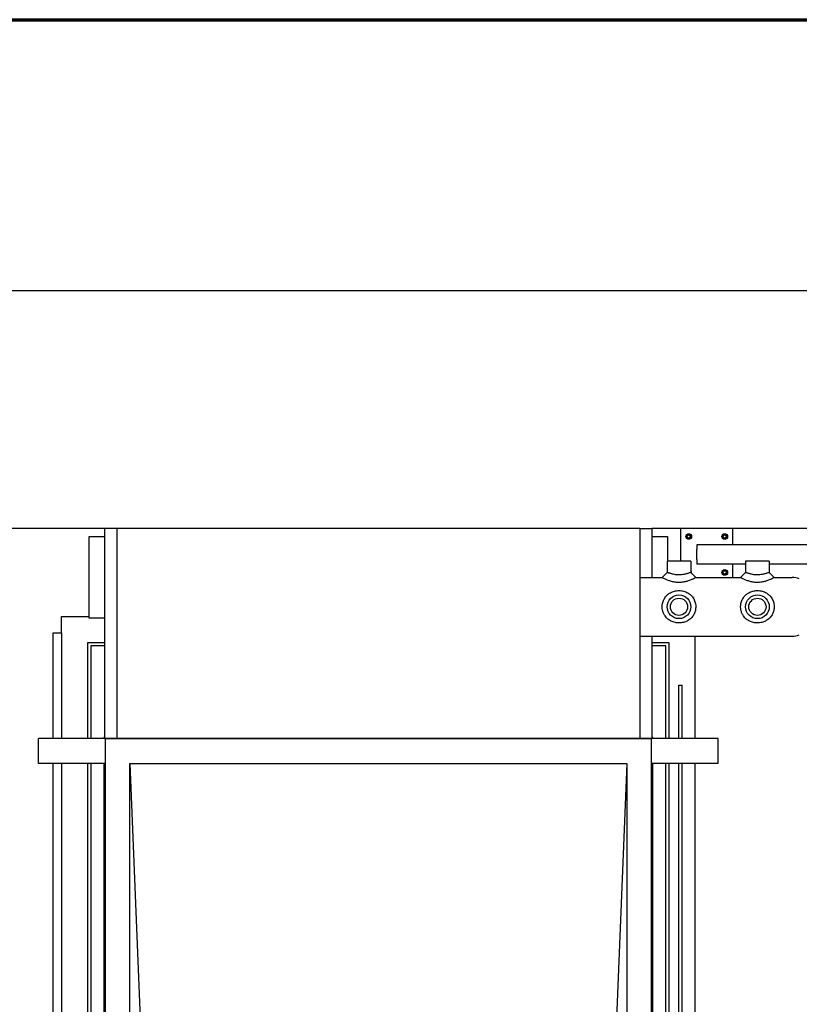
# Model space of a CAD drawing. Header units: inches. Extents: x 18 to 846, y -44 to 561.
# Tile 580 of 637: x 355 to 415, y 486 to 561. Entities that reach past the tile are written whole.
import ezdxf

# ---------------------------------------------------------------- set-up
doc = ezdxf.new("R2010")
doc.units = ezdxf.units.IN
doc.header["$LTSCALE"] = 24
doc.header["$MEASUREMENT"] = 0
for name, color, linetype, lineweight in [('Border (ANSI)', 7, 'Continuous', 70), ('Dimension (ANSI)', 7, 'Continuous', 25), ('Visible (ANSI)', 7, 'Continuous', 30)]:
    doc.layers.add(name, color=color, linetype=linetype, lineweight=lineweight)
doc.styles.add('Note Text (ANSI)', font='tahoma.ttf')
doc.dimstyles.new('SB Fraction-16 (ANSI)', dxfattribs={"dimscale": 24, "dimtxt": 0.125, "dimasz": 0.098425, "dimexe": 0.125, "dimexo": 0.0625, "dimgap": 0.031496, "dimtad": 0, "dimtih": 1, "dimtoh": 1, "dimdec": 4, "dimrnd": 1e-08, "dimzin": 0, "dimdsep": 46, "dimlunit": 5, "dimtxsty": 'Note Text (ANSI)', "dimcen": 0.09, "dimdle": 0.393701, "dimclrd": 256, "dimclre": 256, "dimclrt": 256, "dimadec": 0, "dimazin": 3, "dimtfac": 0.96, "dimtofl": 0, "dimtmove": 0, "dimatfit": 3, "dimfxl": 1, "dimfrac": 2, "dimtolj": 1, "dimtzin": 12, "dimlwd": -1, "dimlwe": -1, "dimarcsym": 0})

# ---------------------------------------------------------------- blocks, each defined once
blk = doc.blocks.new('Borders SUPERIOR BORDER')
at = {"layer": 'Border (ANSI)'}
blk.add_line((0.75, 23.375), (35.25, 23.375), dxfattribs=at)
blk = doc.blocks.new('*D17')
at = {"layer": 'Defpoints', "color": 0, "transparency": 16777216}
for p in [(520.678, 540.275), (349.678, 522.087), (520.678, 522.087)]:
    blk.add_point(p, dxfattribs=at)
at = {"layer": 'Dimension (ANSI)', "transparency": 16777216}
for p, q in [((349.678, 523.587), (349.678, 543.275)), ((520.678, 523.587), (520.678, 543.275)), ((352.041, 540.275), (437.439, 540.275)), ((518.316, 540.275), (444.918, 540.275))]:
    blk.add_line(p, q, dxfattribs=at)
for points in [[(352.041, 540.668), (352.041, 539.881), (349.678, 540.275)], [(518.316, 540.668), (518.316, 539.881), (520.678, 540.275)]]:
    blk.add_solid(points, dxfattribs=at)
at = {"layer": 'Dimension (ANSI)', "transparency": 16777216, "insert": (438.195, 541.78), "char_height": 3, "attachment_point": 1, "style": 'Note Text (ANSI)'}
blk.add_mtext('\\A1;171', dxfattribs=at)

msp = doc.modelspace()

# ---------------------------------------------------------------- linework, layer by layer
at = {"layer": 'Visible (ANSI)'}
for p, q in [((361.63343, 522.08668), (349.67843, 522.08668)), ((362.55343, 522.08668), (361.63343, 522.08668)), ((361.63343, 506.00668), (361.63343, 522.08668)), ((402.55343, 522.08668), (362.55343, 522.08668)), ((362.55343, 522.08668), (362.55343, 506.00668)), ((402.55343, 522.08668), (402.55343, 506.00668)), ((402.55343, 522.08668), (403.47343, 522.08668)), ((405.67843, 522.08668), (403.47343, 522.08668)), ((403.47343, 522.08668), (403.47343, 518.33668)), ((409.67843, 522.08668), (405.67843, 522.08668)), ((405.67843, 522.08668), (405.67843, 519.58668)), ((442.27218, 522.08668), (409.67843, 522.08668)), ((409.67843, 520.83668), (409.67843, 522.08668)), ((360.42843, 521.46168), (361.63343, 521.46168)), ((360.42843, 515.21168), (360.42843, 521.46168)), ((403.47343, 521.46168), (404.67843, 521.46168)), ((404.67843, 521.46168), (404.67843, 519.58668)), ((406.22543, 521.59678), (406.14743, 521.55175)), ((406.14743, 521.55175), (406.14743, 521.46168)), ((406.14743, 521.46168), (406.14743, 521.37162)), ((406.14743, 521.37162), (406.22543, 521.32658)), ((406.30343, 521.64182), (406.22543, 521.59678)), ((406.22543, 521.32658), (406.30343, 521.28155)), ((406.38143, 521.59678), (406.30343, 521.64182)), ((406.30343, 521.28155), (406.38143, 521.32658)), ((406.45943, 521.55175), (406.38143, 521.59678)), ((406.38143, 521.32658), (406.45943, 521.37162)), ((406.45943, 521.46168), (406.45943, 521.55175)), ((406.45943, 521.37162), (406.45943, 521.46168)), ((408.97543, 521.59678), (408.89743, 521.55175)), ((408.89743, 521.55175), (408.89743, 521.46168)), ((408.89743, 521.46168), (408.89743, 521.37162)), ((408.89743, 521.37162), (408.97543, 521.32658)), ((409.05343, 521.64182), (408.97543, 521.59678)), ((408.97543, 521.32658), (409.05343, 521.28155)), ((409.13143, 521.59678), (409.05343, 521.64182)), ((409.05343, 521.28155), (409.13143, 521.32658)), ((409.20943, 521.55175), (409.13143, 521.59678)), ((409.13143, 521.32658), (409.20943, 521.37162)), ((409.20943, 521.46168), (409.20943, 521.55175)), ((409.20943, 521.37162), (409.20943, 521.46168)), ((481.29874, 520.83668), (406.92843, 520.83668)), ((406.92843, 520.83668), (406.92843, 520.46168)), ((406.92843, 519.71168), (406.92843, 520.46168)), ((406.45968, 519.58668), (404.64718, 519.58668)), ((404.64718, 519.58668), (404.64718, 518.71168)), ((406.45968, 519.58668), (406.45968, 518.71168)), ((406.92843, 519.71168), (406.92843, 519.33668)), ((410.64718, 519.33668), (406.92843, 519.33668)), ((409.67843, 518.33668), (409.67843, 519.33668)), ((412.45968, 519.58668), (410.64718, 519.58668)), ((410.64718, 519.58668), (410.64718, 518.71168)), ((412.45968, 519.58668), (412.45968, 518.71168)), ((418.94493, 519.33668), (412.45968, 519.33668)), ((402.55343, 518.33668), (404.27218, 518.33668)), ((404.27218, 518.33668), (404.64718, 518.71168)), ((406.45968, 518.71168), (406.83468, 518.33668)), ((406.83468, 518.33668), (410.27218, 518.33668)), ((408.97543, 518.84678), (408.89743, 518.80175)), ((408.89743, 518.80175), (408.89743, 518.71168)), ((408.89743, 518.71168), (408.89743, 518.62162)), ((408.89743, 518.62162), (408.97543, 518.57658)), ((409.05343, 518.89182), (408.97543, 518.84678)), ((408.97543, 518.57658), (409.05343, 518.53155)), ((409.13143, 518.84678), (409.05343, 518.89182)), ((409.05343, 518.53155), (409.13143, 518.57658)), ((409.20943, 518.80175), (409.13143, 518.84678)), ((409.13143, 518.57658), (409.20943, 518.62162)), ((409.20943, 518.71168), (409.20943, 518.80175)), ((409.20943, 518.62162), (409.20943, 518.71168)), ((410.27218, 518.33668), (410.64718, 518.71168)), ((412.45968, 518.71168), (412.83468, 518.33668)), ((412.83468, 518.33668), (414.20306, 518.33668)), ((358.30343, 514.08668), (358.30343, 515.33668)), ((358.30343, 515.33668), (360.42843, 515.33668)), ((361.63343, 515.21168), (360.42843, 515.21168)), ((357.67843, 514.08668), (358.30343, 514.08668)), ((357.67843, 506.00668), (357.67843, 514.08668)), ((358.30343, 514.08668), (358.30343, 506.00668)), ((402.55343, 513.83668), (414.20306, 513.83668)), ((403.47343, 513.83668), (403.47343, 506.00668)), ((406.80343, 506.00668), (406.80343, 513.83668)), ((361.63343, 513.33668), (360.30343, 513.33668)), ((360.30343, 513.33668), (360.30343, 506.00668)), ((360.55343, 513.08668), (360.55343, 506.00668)), ((361.63343, 513.08668), (360.55343, 513.08668)), ((404.80343, 513.33668), (403.47343, 513.33668)), ((404.55343, 513.08668), (403.47343, 513.08668)), ((404.55343, 506.00668), (404.55343, 513.08668)), ((404.80343, 506.00668), (404.80343, 513.33668)), ((405.55343, 510.08668), (405.80343, 510.08668)), ((405.55343, 506.00668), (405.55343, 510.08668)), ((405.80343, 506.00668), (405.80343, 510.08668)), ((408.55343, 506.00668), (356.55343, 506.00668)), ((356.55343, 504.08668), (356.55343, 506.00668)), ((361.63343, 506.08668), (361.55343, 506.08668)), ((361.55343, 506.08668), (361.55343, 506.00668)), ((361.65343, 505.98668), (361.65343, 415.43668)), ((403.45343, 505.98668), (361.65343, 505.98668)), ((403.45343, 415.43668), (403.45343, 505.98668)), ((403.55343, 506.08668), (403.47343, 506.08668)), ((403.55343, 506.00668), (403.55343, 506.08668)), ((408.55343, 504.08668), (408.55343, 506.00668)), ((361.65343, 504.08668), (356.55343, 504.08668)), ((357.67843, 417.33668), (357.67843, 504.08668)), ((358.30343, 504.08668), (358.30343, 417.33668)), ((360.30343, 504.08668), (360.30343, 417.33668)), ((360.55343, 504.08668), (360.55343, 417.33668)), ((361.55343, 504.08668), (361.55343, 417.33668)), ((361.63343, 417.33668), (361.63343, 504.08668)), ((363.55343, 504.08668), (401.55343, 504.08668)), ((363.55343, 417.33668), (363.55343, 504.08668)), ((363.55343, 504.08668), (364.55343, 478.71168)), ((401.55343, 504.08668), (400.55343, 478.71168)), ((401.55343, 504.08668), (401.55343, 417.33668)), ((408.55343, 504.08668), (403.45343, 504.08668)), ((403.47343, 504.08668), (403.47343, 417.33668)), ((403.55343, 417.33668), (403.55343, 504.08668)), ((404.55343, 417.33668), (404.55343, 504.08668)), ((404.80343, 417.33668), (404.80343, 504.08668)), ((405.55343, 420.08668), (405.55343, 504.08668)), ((405.80343, 420.08668), (405.80343, 504.08668)), ((406.80343, 417.33668), (406.80343, 504.08668))]:
    msp.add_line(p, q, dxfattribs=at)
for centre, radius in [((406.30343, 521.46168), 0.216), ((406.30343, 521.46168), 0.1248), ((409.05343, 521.46168), 0.216), ((409.05343, 521.46168), 0.1248), ((409.05343, 518.71168), 0.216), ((409.05343, 518.71168), 0.1248), ((405.55343, 516.08668), 0.90625), ((411.55343, 516.08668), 0.90625), ((405.55343, 516.08668), 0.6575), ((411.55343, 516.08668), 0.6575)]:
    msp.add_circle(centre, radius, dxfattribs=at)
for centre, radius, start, end in [((406.30343, 521.46168), 0.156, 120, 180), ((406.30343, 521.46168), 0.156, 180, 240), ((406.30343, 521.46168), 0.156, 60, 120), ((406.30343, 521.46168), 0.156, 240, 300), ((406.30343, 521.46168), 0.156, 0, 60), ((406.30343, 521.46168), 0.156, 300, 0), ((409.05343, 521.46168), 0.156, 120, 180), ((409.05343, 521.46168), 0.156, 180, 240), ((409.05343, 521.46168), 0.156, 60, 120), ((409.05343, 521.46168), 0.156, 240, 300), ((409.05343, 521.46168), 0.156, 0, 60), ((409.05343, 521.46168), 0.156, 300, 0), ((406.30343, 518.71168), 0.216, 345.7642386, 43.6657815), ((409.05343, 518.71168), 0.156, 120, 180), ((409.05343, 518.71168), 0.156, 180, 240), ((409.05343, 518.71168), 0.156, 60, 120), ((409.05343, 518.71168), 0.156, 240, 300), ((409.05343, 518.71168), 0.156, 0, 60), ((409.05343, 518.71168), 0.156, 300, 0), ((414.20306, 516.83668), 1.5, 68.2727182, 90), ((414.20306, 515.33668), 1.5, 270, 291.7272818)]:
    msp.add_arc(centre, radius, start, end, dxfattribs=at)
for points, knots in [([(404.27218, 518.33668), (404.27218, 518.33668), (404.28008, 518.33214), (404.31285, 518.31382), (404.3377, 518.30006), (404.40265, 518.26578), (404.44278, 518.24526), (404.52091, 518.208), (404.55586, 518.192), (404.62831, 518.16072), (404.66521, 518.14556), (404.74604, 518.11464), (404.78954, 518.09909), (404.91726, 518.05758), (405.00727, 518.03286), (405.19864, 517.99359), (405.30017, 517.97927), (405.45253, 517.96871), (405.50343, 517.96698), (405.60935, 517.96698), (405.66639, 517.96915), (405.83686, 517.98237), (405.94997, 518.00033), (406.13435, 518.0424), (406.20925, 518.06377), (406.3317, 518.10393), (406.38167, 518.12225), (406.46622, 518.15556), (406.50209, 518.17066), (406.57106, 518.20112), (406.60352, 518.21624), (406.68521, 518.25574), (406.72881, 518.27854), (406.79646, 518.31497), (406.81908, 518.32783), (406.83278, 518.3356), (406.83468, 518.33668), (406.83468, 518.33668)], [-10.53620947, -10.53620947, -10.53620947, -10.53620947, -10.09742969, -10.09742969, -9.65864991, -9.65864991, -9.21987013, -9.21987013, -8.91402858, -8.91402858, -8.62064719, -8.62064719, -8.3272658, -8.3272658, -7.80934495, -7.80934495, -7.28680588, -7.28680588, -7.02413965, -7.02413965, -6.73038552, -6.73038552, -6.1456643, -6.1456643, -5.70642662, -5.70642662, -5.36339235, -5.36339235, -5.07134153, -5.07134153, -4.77929071, -4.77929071, -4.26949959, -4.26949959, -3.72862879, -3.72862879, -3.51206982, -3.51206982, -3.51206982, -3.51206982]), ([(406.45968, 518.71168), (406.45968, 518.71168), (406.45785, 518.71105), (406.4447, 518.70652), (406.42296, 518.69902), (406.36036, 518.67811), (406.32085, 518.66514), (406.25043, 518.64323), (406.22309, 518.63495), (406.16676, 518.61856), (406.13824, 518.61056), (406.07324, 518.59329), (406.03616, 518.58402), (405.94933, 518.56428), (405.89896, 518.55422), (405.78167, 518.53511), (405.7147, 518.52753), (405.61712, 518.52199), (405.58496, 518.5211), (405.52523, 518.5211), (405.49654, 518.52181), (405.40958, 518.52622), (405.3501, 518.53224), (405.23095, 518.54979), (405.17125, 518.56127), (405.081, 518.58162), (405.04906, 518.58944), (404.9878, 518.60533), (404.95885, 518.61329), (404.90041, 518.63), (404.87129, 518.63871), (404.80451, 518.65928), (404.76869, 518.67086), (404.70941, 518.69042), (404.68597, 518.69838), (404.65484, 518.70902), (404.64718, 518.71168), (404.64718, 518.71168)], [3.51206982, 3.51206982, 3.51206982, 3.51206982, 3.72862879, 3.72862879, 4.26949959, 4.26949959, 4.77929071, 4.77929071, 5.07134153, 5.07134153, 5.36339235, 5.36339235, 5.70642662, 5.70642662, 6.1456643, 6.1456643, 6.73038552, 6.73038552, 7.02413965, 7.02413965, 7.28680588, 7.28680588, 7.80934495, 7.80934495, 8.3272658, 8.3272658, 8.62064719, 8.62064719, 8.91402858, 8.91402858, 9.21987013, 9.21987013, 9.65864991, 9.65864991, 10.09742969, 10.09742969, 10.53620947, 10.53620947, 10.53620947, 10.53620947]), ([(410.27218, 518.33668), (410.27218, 518.33668), (410.28008, 518.33214), (410.31285, 518.31382), (410.3377, 518.30006), (410.40265, 518.26578), (410.44278, 518.24526), (410.52091, 518.208), (410.55586, 518.192), (410.62831, 518.16072), (410.66521, 518.14556), (410.74604, 518.11464), (410.78954, 518.09909), (410.91726, 518.05758), (411.00727, 518.03286), (411.19864, 517.99359), (411.30017, 517.97927), (411.45253, 517.96871), (411.50343, 517.96698), (411.60935, 517.96698), (411.66639, 517.96915), (411.83686, 517.98237), (411.94997, 518.00033), (412.13435, 518.0424), (412.20925, 518.06377), (412.3317, 518.10393), (412.38167, 518.12225), (412.46622, 518.15556), (412.50209, 518.17066), (412.57106, 518.20112), (412.60352, 518.21624), (412.68521, 518.25574), (412.72881, 518.27854), (412.79646, 518.31497), (412.81908, 518.32783), (412.83278, 518.3356), (412.83468, 518.33668), (412.83468, 518.33668)], [-10.53620947, -10.53620947, -10.53620947, -10.53620947, -10.09742969, -10.09742969, -9.65864991, -9.65864991, -9.21987013, -9.21987013, -8.91402858, -8.91402858, -8.62064719, -8.62064719, -8.3272658, -8.3272658, -7.80934495, -7.80934495, -7.28680588, -7.28680588, -7.02413965, -7.02413965, -6.73038552, -6.73038552, -6.1456643, -6.1456643, -5.70642662, -5.70642662, -5.36339235, -5.36339235, -5.07134153, -5.07134153, -4.77929071, -4.77929071, -4.26949959, -4.26949959, -3.72862879, -3.72862879, -3.51206982, -3.51206982, -3.51206982, -3.51206982]), ([(412.45968, 518.71168), (412.45968, 518.71168), (412.45785, 518.71105), (412.4447, 518.70652), (412.42296, 518.69902), (412.36036, 518.67811), (412.32085, 518.66514), (412.25043, 518.64323), (412.22309, 518.63495), (412.16676, 518.61856), (412.13824, 518.61056), (412.07324, 518.59329), (412.03616, 518.58402), (411.94933, 518.56428), (411.89896, 518.55422), (411.78167, 518.53511), (411.7147, 518.52753), (411.61712, 518.52199), (411.58496, 518.5211), (411.52523, 518.5211), (411.49654, 518.52181), (411.40958, 518.52622), (411.3501, 518.53224), (411.23095, 518.54979), (411.17125, 518.56127), (411.081, 518.58162), (411.04906, 518.58944), (410.9878, 518.60533), (410.95885, 518.61329), (410.90041, 518.63), (410.87129, 518.63871), (410.80451, 518.65928), (410.76869, 518.67086), (410.70941, 518.69042), (410.68597, 518.69838), (410.65484, 518.70902), (410.64718, 518.71168), (410.64718, 518.71168)], [3.51206982, 3.51206982, 3.51206982, 3.51206982, 3.72862879, 3.72862879, 4.26949959, 4.26949959, 4.77929071, 4.77929071, 5.07134153, 5.07134153, 5.36339235, 5.36339235, 5.70642662, 5.70642662, 6.1456643, 6.1456643, 6.73038552, 6.73038552, 7.02413965, 7.02413965, 7.28680588, 7.28680588, 7.80934495, 7.80934495, 8.3272658, 8.3272658, 8.62064719, 8.62064719, 8.91402858, 8.91402858, 9.21987013, 9.21987013, 9.65864991, 9.65864991, 10.09742969, 10.09742969, 10.53620947, 10.53620947, 10.53620947, 10.53620947]), ([(405.55343, 517.32239), (405.52148, 517.32239), (405.48916, 517.32132), (405.34819, 517.31182), (405.2382, 517.2917), (405.02761, 517.22582), (404.92723, 517.17966), (404.76515, 517.07842), (404.6997, 517.02701), (404.61799, 516.94864), (404.59448, 516.92412), (404.50391, 516.82084), (404.4439, 516.73143), (404.35097, 516.53985), (404.31702, 516.43833), (404.28008, 516.25199), (404.27218, 516.16809), (404.27218, 516.00527), (404.28008, 515.92137), (404.31285, 515.75609), (404.3377, 515.67474), (404.40265, 515.52076), (404.44278, 515.44798), (404.52091, 515.33508), (404.55586, 515.29172), (404.62831, 515.21342), (404.66521, 515.17846), (404.74604, 515.11137), (404.78954, 515.07981), (404.91726, 514.99978), (405.00727, 514.95694), (405.19864, 514.89184), (405.30017, 514.86981), (405.45253, 514.8536), (405.50343, 514.85098), (405.60935, 514.85098), (405.66639, 514.85426), (405.83686, 514.87461), (405.94997, 514.90232), (406.13435, 514.97361), (406.20925, 515.01149), (406.3317, 515.08934), (406.38167, 515.12704), (406.46622, 515.20143), (406.50209, 515.23736), (406.57106, 515.31632), (406.60352, 515.35884), (406.68521, 515.4829), (406.72881, 515.56995), (406.79646, 515.75944), (406.81908, 515.86251), (406.83278, 516.00571), (406.83468, 516.0465), (406.83468, 516.15898), (406.82847, 516.23325), (406.79692, 516.41339), (406.76416, 516.51833), (406.67041, 516.7201), (406.60737, 516.81572), (406.51264, 516.92385), (406.489, 516.94851), (406.39962, 517.03424), (406.32441, 517.09178), (406.14298, 517.19837), (406.03356, 517.24408), (405.7991, 517.3068), (405.67375, 517.32239), (405.55343, 517.32239)], [-14.0482793, -14.0482793, -14.0482793, -14.0482793, -13.88041818, -13.88041818, -13.31955091, -13.31955091, -12.74821712, -12.74821712, -12.2913286, -12.2913286, -12.09985794, -12.09985794, -11.52555668, -11.52555668, -10.97498925, -10.97498925, -10.53620947, -10.53620947, -10.09742969, -10.09742969, -9.65864991, -9.65864991, -9.21987013, -9.21987013, -8.91402858, -8.91402858, -8.62064719, -8.62064719, -8.3272658, -8.3272658, -7.80934495, -7.80934495, -7.28680588, -7.28680588, -7.02413965, -7.02413965, -6.73038552, -6.73038552, -6.1456643, -6.1456643, -5.70642662, -5.70642662, -5.36339235, -5.36339235, -5.07134153, -5.07134153, -4.77929071, -4.77929071, -4.26949959, -4.26949959, -3.72862879, -3.72862879, -3.51206982, -3.51206982, -3.1223982, -3.1223982, -2.55823604, -2.55823604, -1.94948186, -1.94948186, -1.7569507, -1.7569507, -1.24025512, -1.24025512, -0.63207034, -0.63207034, 0, 0, 0, 0]), ([(411.55343, 517.32239), (411.52148, 517.32239), (411.48916, 517.32132), (411.34819, 517.31182), (411.2382, 517.2917), (411.02761, 517.22582), (410.92723, 517.17966), (410.76515, 517.07842), (410.6997, 517.02701), (410.61799, 516.94864), (410.59448, 516.92412), (410.50391, 516.82084), (410.4439, 516.73143), (410.35097, 516.53985), (410.31702, 516.43833), (410.28008, 516.25199), (410.27218, 516.16809), (410.27218, 516.00527), (410.28008, 515.92137), (410.31285, 515.75609), (410.3377, 515.67474), (410.40265, 515.52076), (410.44278, 515.44798), (410.52091, 515.33508), (410.55586, 515.29172), (410.62831, 515.21342), (410.66521, 515.17846), (410.74604, 515.11137), (410.78954, 515.07981), (410.91726, 514.99978), (411.00727, 514.95694), (411.19864, 514.89184), (411.30017, 514.86981), (411.45253, 514.8536), (411.50343, 514.85098), (411.60935, 514.85098), (411.66639, 514.85426), (411.83686, 514.87461), (411.94997, 514.90232), (412.13435, 514.97361), (412.20925, 515.01149), (412.3317, 515.08934), (412.38167, 515.12704), (412.46622, 515.20143), (412.50209, 515.23736), (412.57106, 515.31632), (412.60352, 515.35884), (412.68521, 515.4829), (412.72881, 515.56995), (412.79646, 515.75944), (412.81908, 515.86251), (412.83278, 516.00571), (412.83468, 516.0465), (412.83468, 516.15898), (412.82847, 516.23325), (412.79692, 516.41339), (412.76416, 516.51833), (412.67041, 516.7201), (412.60737, 516.81572), (412.51264, 516.92385), (412.489, 516.94851), (412.39962, 517.03424), (412.32441, 517.09178), (412.14298, 517.19837), (412.03356, 517.24408), (411.7991, 517.3068), (411.67375, 517.32239), (411.55343, 517.32239)], [-14.0482793, -14.0482793, -14.0482793, -14.0482793, -13.88041818, -13.88041818, -13.31955091, -13.31955091, -12.74821712, -12.74821712, -12.2913286, -12.2913286, -12.09985794, -12.09985794, -11.52555668, -11.52555668, -10.97498925, -10.97498925, -10.53620947, -10.53620947, -10.09742969, -10.09742969, -9.65864991, -9.65864991, -9.21987013, -9.21987013, -8.91402858, -8.91402858, -8.62064719, -8.62064719, -8.3272658, -8.3272658, -7.80934495, -7.80934495, -7.28680588, -7.28680588, -7.02413965, -7.02413965, -6.73038551, -6.73038551, -6.1456643, -6.1456643, -5.70642662, -5.70642662, -5.36339235, -5.36339235, -5.07134153, -5.07134153, -4.77929071, -4.77929071, -4.26949959, -4.26949959, -3.72862879, -3.72862879, -3.51206982, -3.51206982, -3.1223982, -3.1223982, -2.55823604, -2.55823604, -1.94948186, -1.94948186, -1.7569507, -1.7569507, -1.24025512, -1.24025512, -0.63207034, -0.63207034, 0, 0, 0, 0])]:
    msp.add_open_spline(points, degree=3, knots=knots, dxfattribs=at)

# ---------------------------------------------------------------- block references
at = {"xscale": 24, "yscale": 24, "zscale": 24}
msp.add_blockref('Borders SUPERIOR BORDER', (0, 0), dxfattribs=at)

# ---------------------------------------------------------------- dimensions: what is measured, and where the dimension line sits
at = {"layer": 'Dimension (ANSI)'}
dim = msp.add_linear_dim(base=(520.67843, 540.27464), p1=(349.67843, 522.08668), p2=(520.67843, 522.08668), dimstyle='SB Fraction-16 (ANSI)', override={"dimgap": 0.031496, "dimtih": 0, "dimtoh": 0, "dimdec": 4, "dimtol": 0, "dimlim": 0, "dimtp": 0, "dimtm": 0, "dimtdec": 2, "dimatfit": 1}, dxfattribs=at)
dim.commit()
dim.dimension.update_dxf_attribs({"geometry": '*D17', "text_midpoint": (441.17843, 540.27464), "dimtype": 160})

doc.saveas('drawing.dxf')
